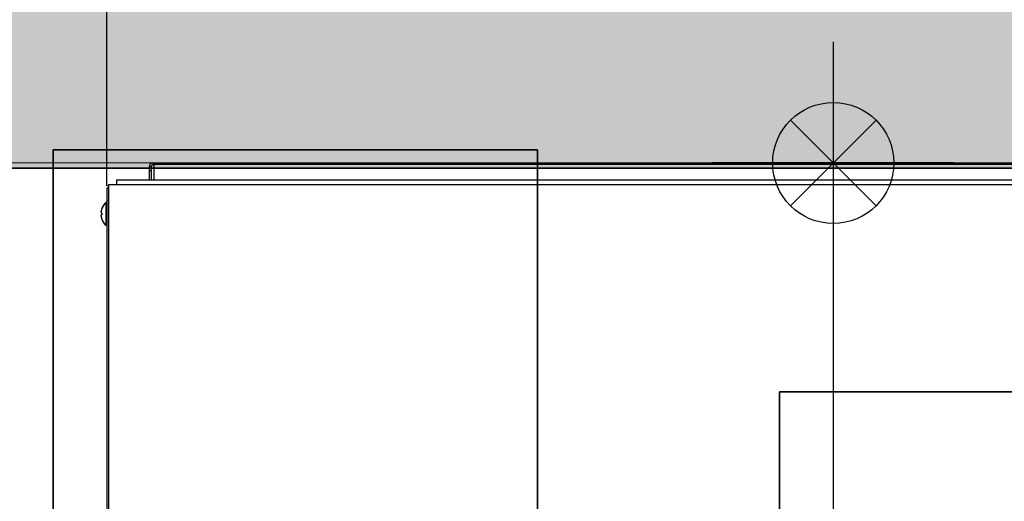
# Model space of a CAD drawing. Extents: x -459 to 541, y -543 to 550.
# Tile 400 of 577: x 47.35 to 55.49, y 384.22 to 388.2. Entities that reach past the tile are written whole.
import ezdxf
from ezdxf.lldxf.tags import DXFTag

# ---------------------------------------------------------------- set-up
doc = ezdxf.new("R2010")
doc.units = 0
doc.layers.get('0').update_dxf_attribs({"lineweight": 35})
doc.layers.get('DEFPOINTS').update_dxf_attribs({"lineweight": 25})
doc.layers.add('5_UG-BESTAND', color=7, linetype='Continuous', lineweight=25)
for name, color, linetype, lineweight, true_color in [('ARRANGE', 1, 'Continuous', 25, 0xff0000), ('Ausgeblendet', 3, 'Continuous', 35, 0x00ff00), ('BASIS', 6, 'Center', 25, 0xff00ff), ('DETAIL', 5, 'Continuous', 25, 0x0000ff), ('H_Vorlauf', 1, 'Continuous', 35, 0xff0000), ('OUTLINE', 3, 'Continuous', 25, 0x00ff00), ('SERVICESPACE', 2, 'PHANTOM', 18, 0xffff00), ('SIZE_mm', 30, 'Continuous', 25, 0xff7f00)]:
    doc.layers.add(name, color=color, linetype=linetype, lineweight=lineweight, true_color=true_color)
tags = doc.linetypes.add('Center', pattern=[1.5, 0.45, -0.5, 0.05, -0.5]).pattern_tags.tags
tags[10:11] = [DXFTag(74, 4), DXFTag(75, 0), DXFTag(340, '0'), DXFTag(46, 1.0), DXFTag(50, 0.0), DXFTag(44, 0.0), DXFTag(45, 0.0)]
tags[8:9] = [DXFTag(74, 4), DXFTag(75, 0), DXFTag(340, '0'), DXFTag(46, 1.0), DXFTag(50, 0.0), DXFTag(44, 0.0), DXFTag(45, 0.0)]
tags[6:7] = [DXFTag(74, 4), DXFTag(75, 0), DXFTag(340, '0'), DXFTag(46, 1.0), DXFTag(50, 0.0), DXFTag(44, 0.0), DXFTag(45, 0.0)]
tags[4:5] = [DXFTag(74, 4), DXFTag(75, 0), DXFTag(340, '0'), DXFTag(46, 1.0), DXFTag(50, 0.0), DXFTag(44, 0.0), DXFTag(45, 0.0)]
tags = doc.linetypes.add('PHANTOM', pattern=[2.5, 1.25, -0.25, 0.25, -0.25, 0.25, -0.25]).pattern_tags.tags
tags[14:15] = [DXFTag(74, 4), DXFTag(75, 0), DXFTag(340, '0'), DXFTag(46, 1.0), DXFTag(50, 0.0), DXFTag(44, 0.0), DXFTag(45, 0.0)]
tags[12:13] = [DXFTag(74, 4), DXFTag(75, 0), DXFTag(340, '0'), DXFTag(46, 1.0), DXFTag(50, 0.0), DXFTag(44, 0.0), DXFTag(45, 0.0)]
tags[10:11] = [DXFTag(74, 4), DXFTag(75, 0), DXFTag(340, '0'), DXFTag(46, 1.0), DXFTag(50, 0.0), DXFTag(44, 0.0), DXFTag(45, 0.0)]
tags[8:9] = [DXFTag(74, 4), DXFTag(75, 0), DXFTag(340, '0'), DXFTag(46, 1.0), DXFTag(50, 0.0), DXFTag(44, 0.0), DXFTag(45, 0.0)]
tags[6:7] = [DXFTag(74, 4), DXFTag(75, 0), DXFTag(340, '0'), DXFTag(46, 1.0), DXFTag(50, 0.0), DXFTag(44, 0.0), DXFTag(45, 0.0)]
tags[4:5] = [DXFTag(74, 4), DXFTag(75, 0), DXFTag(340, '0'), DXFTag(46, 1.0), DXFTag(50, 0.0), DXFTag(44, 0.0), DXFTag(45, 0.0)]

# ---------------------------------------------------------------- blocks, each defined once
blk = doc.blocks.new('Referenz-A07ALAR41N', base_point=(-170.8075, 0))
at = {"layer": '5_UG-BESTAND', "color": 0, "lineweight": 35}
blk.add_line((22.4885, 386.9769), (92.4468, 386.9769), dxfattribs=at)
at = {"layer": 'Ausgeblendet', "color": 0, "linetype": 'Continuous', "lineweight": 13, "ltscale": 0.13}
for points in [[(24.684, 386.9769), (24.684, 396.9546), (92.4468, 386.9769)], [(92.4468, 386.9769), (24.684, 396.9546), (92.4468, 396.9546)]]:
    blk.add_solid(points, dxfattribs=at)
blk = doc.blocks.new('Spline-A07ALARA1N', base_point=(48.025, 386.6102))
at = {"color": 0, "linetype": 'ByBlock', "lineweight": -2, "ltscale": 0.25}
for p, q in [((48.025, 386.6111), (48.0251, 386.6116)), ((48.025, 386.6106), (48.025, 386.6111)), ((48.025, 386.6102), (48.025, 386.6106)), ((48.0251, 386.6125), (48.0252, 386.613)), ((48.0251, 386.612), (48.0251, 386.6125)), ((48.0251, 386.6116), (48.0251, 386.612))]:
    blk.add_line(p, q, dxfattribs=at)
blk = doc.blocks.new('Kreis-A07ALARC1N', base_point=(48.0289, 386.5913))
at = {"color": 0, "linetype": 'ByBlock', "lineweight": -2, "ltscale": 0.25}
blk.add_ellipse((48.0398, 386.542), major_axis=(-0.0096, 0.0496), ratio=1, start_param=0, end_param=0.023579, dxfattribs=at)
blk = doc.blocks.new('Spline-A07ALARI1N', base_point=(48.025, 386.5808))
at = {"color": 0, "linetype": 'ByBlock', "lineweight": -2, "ltscale": 0.25}
for p, q in [((48.025, 386.5868), (48.0251, 386.5872)), ((48.025, 386.5863), (48.025, 386.5868)), ((48.025, 386.5859), (48.025, 386.5863)), ((48.025, 386.5854), (48.025, 386.5859)), ((48.0251, 386.5847), (48.025, 386.5854)), ((48.0251, 386.5872), (48.0252, 386.5876)), ((48.0251, 386.5839), (48.0251, 386.5847)), ((48.0251, 386.5831), (48.0251, 386.5839)), ((48.0252, 386.5823), (48.0251, 386.5831)), ((48.0252, 386.5876), (48.0253, 386.5881)), ((48.0253, 386.5816), (48.0252, 386.5823)), ((48.0253, 386.5808), (48.0253, 386.5816))]:
    blk.add_line(p, q, dxfattribs=at)
blk = doc.blocks.new('Kreis-A07ALARY1N', base_point=(48.0253, 386.6169))
at = {"color": 0, "linetype": 'ByBlock', "lineweight": -2, "ltscale": 0.25}
blk.add_ellipse((48.0896, 386.6096), major_axis=(-0.0641, 0.0091), ratio=1, start_param=0, end_param=0.028186, dxfattribs=at)
blk = doc.blocks.new('Kreis-A07ALAS41N', base_point=(48.0256, 386.6167))
at = {"color": 0, "linetype": 'ByBlock', "lineweight": -2, "ltscale": 0.25}
blk.add_ellipse((48.1539, 386.5984), major_axis=(-0.1271, 0.0259), ratio=1, start_param=0, end_param=0.060046, dxfattribs=at)
blk = doc.blocks.new('Spline-A07ALASA1N', base_point=(48.0252, 386.6129))
at = {"color": 0, "linetype": 'ByBlock', "lineweight": -2, "ltscale": 0.25}
for p, q in [((48.0252, 386.6136), (48.0253, 386.6142)), ((48.0252, 386.613), (48.0252, 386.6136)), ((48.0253, 386.6148), (48.0254, 386.6154)), ((48.0253, 386.6142), (48.0253, 386.6148)), ((48.0254, 386.6154), (48.0255, 386.616)), ((48.0255, 386.616), (48.0256, 386.6167))]:
    blk.add_line(p, q, dxfattribs=at)
blk = doc.blocks.new('Kreis-A07ALASS1N', base_point=(48.0283, 386.6324))
at = {"color": 0, "linetype": 'ByBlock', "lineweight": -2, "ltscale": 0.25}
blk.add_ellipse((48.1539, 386.6004), major_axis=(-0.1251, 0.034), ratio=1, start_param=0, end_param=0.016213, dxfattribs=at)
blk = doc.blocks.new('Kreis-A07ALAT01N', base_point=(48.027, 386.5667))
at = {"color": 0, "linetype": 'ByBlock', "lineweight": -2, "ltscale": 0.25}
blk.add_ellipse((48.1539, 386.5972), major_axis=(-0.1269, -0.0264), ratio=1, start_param=0, end_param=0.032019, dxfattribs=at)
blk = doc.blocks.new('Spline-A07ALAT41N', base_point=(48.0256, 386.6058))
at = {"color": 0, "linetype": 'ByBlock', "lineweight": -2, "ltscale": 0.25}
for p, q in [((48.0262, 386.607), (48.0256, 386.6073)), ((48.0268, 386.6068), (48.0262, 386.607)), ((48.0275, 386.6066), (48.0268, 386.6068)), ((48.0282, 386.6065), (48.0275, 386.6066)), ((48.0288, 386.6063), (48.0282, 386.6065)), ((48.0295, 386.6062), (48.0288, 386.6063)), ((48.0298, 386.6061), (48.0295, 386.6062)), ((48.0301, 386.606), (48.0298, 386.6061)), ((48.0305, 386.606), (48.0301, 386.606)), ((48.0308, 386.6059), (48.0305, 386.606)), ((48.0311, 386.6059), (48.0308, 386.6059)), ((48.0314, 386.6058), (48.0311, 386.6059))]:
    blk.add_line(p, q, dxfattribs=at)
blk = doc.blocks.new('Kreis-A07ALATM1N', base_point=(48.0283, 386.6304))
at = {"color": 0, "linetype": 'ByBlock', "lineweight": -2, "ltscale": 0.25}
blk.add_ellipse((48.1539, 386.5984), major_axis=(-0.1251, 0.034), ratio=1, start_param=0, end_param=0.016213, dxfattribs=at)
blk = doc.blocks.new('DWGOBJEKT-A07ALATO1N', base_point=(47.9738, 386.8099))
at = {"color": 0, "linetype": 'ByBlock', "lineweight": -2, "ltscale": 0.25}
blk.add_line((48.0739, 386.8299), (48.0739, 391.2207), dxfattribs=at)
at = {"layer": 'DEFPOINTS', "linetype": 'ByBlock', "lineweight": -2, "ltscale": 0.25}
blk.add_line((48.0739, 386.8099), (48.0739, 386.8099), dxfattribs=at)
blk = doc.blocks.new('Kreis-A07ALATU1N', base_point=(48.025, 386.6097))
at = {"color": 0, "linetype": 'ByBlock', "lineweight": -2, "ltscale": 0.25}
blk.add_ellipse((48.046, 386.6102), major_axis=(-0.021, 0), ratio=1, start_param=0, end_param=0.021646, dxfattribs=at)
blk = doc.blocks.new('Spline-A07ALAU61N', base_point=(48.0262, 386.5886))
at = {"color": 0, "linetype": 'ByBlock', "lineweight": -2, "ltscale": 0.25}
for p, q in [((48.0268, 386.5888), (48.0262, 386.5886)), ((48.0274, 386.589), (48.0268, 386.5888)), ((48.028, 386.5891), (48.0274, 386.589)), ((48.0286, 386.5893), (48.028, 386.5891)), ((48.0292, 386.5894), (48.0286, 386.5893)), ((48.0298, 386.5895), (48.0292, 386.5894)), ((48.0301, 386.5896), (48.0298, 386.5895)), ((48.0303, 386.5896), (48.0301, 386.5896)), ((48.0306, 386.5897), (48.0303, 386.5896)), ((48.0309, 386.5897), (48.0306, 386.5897)), ((48.0311, 386.5898), (48.0309, 386.5897)), ((48.0314, 386.5898), (48.0311, 386.5898))]:
    blk.add_line(p, q, dxfattribs=at)
blk = doc.blocks.new('Kreis-A07ALAUA1N', base_point=(48.0308, 386.641))
at = {"color": 0, "linetype": 'ByBlock', "lineweight": -2, "ltscale": 0.25}
blk.add_ellipse((48.1539, 386.6005), major_axis=(-0.1225, 0.0424), ratio=1, start_param=0, end_param=0.014682, dxfattribs=at)
blk = doc.blocks.new('Kreis-A07ALAUE1N', base_point=(48.0288, 386.6344))
at = {"color": 0, "linetype": 'ByBlock', "lineweight": -2, "ltscale": 0.25}
blk.add_ellipse((48.154, 386.6004), major_axis=(-0.124, 0.0382), ratio=1, start_param=0, end_param=0.033386, dxfattribs=at)
blk = doc.blocks.new('Kreis-A07ALAV81N', base_point=(48.0278, 386.6303))
at = {"color": 0, "linetype": 'ByBlock', "lineweight": -2, "ltscale": 0.25}
blk.add_ellipse((48.1539, 386.6004), major_axis=(-0.1256, 0.0319), ratio=1, start_param=0, end_param=0.016279, dxfattribs=at)
blk = doc.blocks.new('Kreis hochgezogen-A07ALAVU1N', base_point=(53.5737, 386.5191))
at = {"color": 0, "linetype": 'ByBlock', "lineweight": -2, "ltscale": 0.25}
blk.add_circle((54.0739, 387.0193), 0.5002, dxfattribs=at)
blk = doc.blocks.new('Kreis-A07ALAW61N', base_point=(48.0269, 386.6243))
at = {"color": 0, "linetype": 'ByBlock', "lineweight": -2, "ltscale": 0.25}
blk.add_ellipse((48.1537, 386.5985), major_axis=(-0.1264, 0.0275), ratio=1, start_param=0, end_param=0.013486, dxfattribs=at)
blk = doc.blocks.new('Kreis-A07ALAWA1N', base_point=(48.0311, 386.6408))
at = {"color": 0, "linetype": 'ByBlock', "lineweight": -2, "ltscale": 0.25}
blk.add_ellipse((48.1543, 386.5978), major_axis=(-0.0905, 0.094), ratio=1, start_param=0, end_param=0.468732, dxfattribs=at)
blk = doc.blocks.new('Kreis-A07ALAWK1N', base_point=(48.0256, 386.6187))
at = {"color": 0, "linetype": 'ByBlock', "lineweight": -2, "ltscale": 0.25}
blk.add_ellipse((48.1539, 386.6004), major_axis=(-0.1271, 0.0259), ratio=1, start_param=0, end_param=0.060046, dxfattribs=at)
blk = doc.blocks.new('Kreis-A07ALAX81N', base_point=(48.0301, 386.5916))
at = {"color": 0, "linetype": 'ByBlock', "lineweight": -2, "ltscale": 0.25}
blk.add_ellipse((48.043, 386.5256), major_axis=(-0.0117, 0.0662), ratio=1, start_param=0, end_param=0.017822, dxfattribs=at)
blk = doc.blocks.new('Kreis-A07ALAXM1N', base_point=(48.0253, 386.5789))
at = {"color": 0, "linetype": 'ByBlock', "lineweight": -2, "ltscale": 0.25}
blk.add_ellipse((48.0895, 386.588), major_axis=(-0.0642, -0.0072), ratio=1, start_param=0, end_param=0.028889, dxfattribs=at)
blk = doc.blocks.new('Kreis-A07ALAY81N', base_point=(48.0279, 386.5911))
at = {"color": 0, "linetype": 'ByBlock', "lineweight": -2, "ltscale": 0.25}
blk.add_ellipse((48.0367, 386.5559), major_axis=(-0.0077, 0.0354), ratio=1, start_param=0, end_param=0.029458, dxfattribs=at)
blk = doc.blocks.new('Kreis-A07ALAYK1N', base_point=(48.0288, 386.6324))
at = {"color": 0, "linetype": 'ByBlock', "lineweight": -2, "ltscale": 0.25}
blk.add_ellipse((48.154, 386.5984), major_axis=(-0.1226, 0.0424), ratio=1, start_param=0, end_param=0.067949, dxfattribs=at)
blk = doc.blocks.new('Kreis-A07ALAYO1N', base_point=(48.422, 386.9872))
at = {"color": 0, "linetype": 'ByBlock', "lineweight": -2, "ltscale": 0.25}
blk.add_ellipse((48.454, 386.9873), major_axis=(0, 0.032), ratio=1, start_param=0, end_param=1.570796, dxfattribs=at)
blk = doc.blocks.new('Kreis-A07ALAYS1N', base_point=(48.0278, 386.6283))
at = {"color": 0, "linetype": 'ByBlock', "lineweight": -2, "ltscale": 0.25}
blk.add_ellipse((48.1539, 386.5984), major_axis=(-0.1256, 0.0319), ratio=1, start_param=0, end_param=0.016279, dxfattribs=at)
blk = doc.blocks.new('Kreis-A07ALAZ21N', base_point=(48.0273, 386.626))
at = {"color": 0, "linetype": 'ByBlock', "lineweight": -2, "ltscale": 0.25}
blk.add_ellipse((48.1538, 386.5985), major_axis=(-0.126, 0.0298), ratio=1, start_param=0, end_param=0.018082, dxfattribs=at)
blk = doc.blocks.new('Kreis-A07ALAZS1N', base_point=(48.438, 386.9872))
at = {"color": 0, "linetype": 'ByBlock', "lineweight": -2, "ltscale": 0.25}
blk.add_ellipse((48.454, 386.9873), major_axis=(0, 0.016), ratio=1, start_param=0, end_param=1.570796, dxfattribs=at)
blk = doc.blocks.new('Kreis-A07ALAZY1N', base_point=(48.0256, 386.5749))
at = {"color": 0, "linetype": 'ByBlock', "lineweight": -2, "ltscale": 0.25}
blk.add_ellipse((48.1539, 386.5972), major_axis=(-0.1283, -0.0182), ratio=1, start_param=0, end_param=0.032034, dxfattribs=at)
blk = doc.blocks.new('Spline-A07ALB001N', base_point=(48.0253, 386.6073))
at = {"color": 0, "linetype": 'ByBlock', "lineweight": -2, "ltscale": 0.25}
for p, q in [((48.0254, 386.6075), (48.0253, 386.6076)), ((48.0254, 386.6074), (48.0254, 386.6075)), ((48.0254, 386.6075), (48.0254, 386.6075)), ((48.0254, 386.6075), (48.0254, 386.6075)), ((48.0255, 386.6074), (48.0254, 386.6074)), ((48.0254, 386.6074), (48.0254, 386.6074)), ((48.0254, 386.6074), (48.0254, 386.6074)), ((48.0255, 386.6073), (48.0255, 386.6074)), ((48.0256, 386.6073), (48.0255, 386.6073)), ((48.0255, 386.6073), (48.0255, 386.6073)), ((48.0255, 386.6073), (48.0255, 386.6073)), ((48.0255, 386.6073), (48.0255, 386.6073))]:
    blk.add_line(p, q, dxfattribs=at)
blk = doc.blocks.new('Kreis-A07ALB021N', base_point=(48.422, 386.9872))
at = {"color": 0, "linetype": 'ByBlock', "lineweight": -2, "ltscale": 0.25}
blk.add_ellipse((48.454, 386.9873), major_axis=(0, 0.032), ratio=1, start_param=0, end_param=1.570796, dxfattribs=at)
blk = doc.blocks.new('Kreis-A07ALB0I1N', base_point=(48.0251, 386.6086))
at = {"color": 0, "linetype": 'ByBlock', "lineweight": -2, "ltscale": 0.25}
blk.add_ellipse((48.0354, 386.6097), major_axis=(-0.0104, -0.0007), ratio=1, start_param=0, end_param=0.038075, dxfattribs=at)
blk = doc.blocks.new('Kreis-A07ALB0U1N', base_point=(48.0311, 386.6428))
at = {"color": 0, "linetype": 'ByBlock', "lineweight": -2, "ltscale": 0.25}
blk.add_ellipse((48.1543, 386.5998), major_axis=(-0.0905, 0.094), ratio=1, start_param=0, end_param=0.468732, dxfattribs=at)
blk = doc.blocks.new('Kreis-A07ALB1E1N', base_point=(48.0311, 386.5038))
at = {"color": 0, "linetype": 'ByBlock', "lineweight": -2, "ltscale": 0.25}
blk.add_ellipse((48.1543, 386.5978), major_axis=(-0.1232, -0.043), ratio=1, start_param=0, end_param=0.468732, dxfattribs=at)
blk = doc.blocks.new('Spline-A07ALB201N', base_point=(48.0262, 386.5906))
at = {"color": 0, "linetype": 'ByBlock', "lineweight": -2, "ltscale": 0.25}
for p, q in [((48.0265, 386.5907), (48.0262, 386.5906)), ((48.0268, 386.5908), (48.0265, 386.5907)), ((48.0271, 386.5909), (48.0268, 386.5908)), ((48.0273, 386.5909), (48.0271, 386.5909)), ((48.0276, 386.591), (48.0273, 386.5909)), ((48.0279, 386.5911), (48.0276, 386.591))]:
    blk.add_line(p, q, dxfattribs=at)
blk = doc.blocks.new('Kreis-A07ALB2W1N', base_point=(48.03, 386.6385))
at = {"color": 0, "linetype": 'ByBlock', "lineweight": -2, "ltscale": 0.25}
blk.add_ellipse((48.154, 386.6004), major_axis=(-0.1232, 0.0406), ratio=1, start_param=0, end_param=0.019898, dxfattribs=at)
blk = doc.blocks.new('Kreis-A07ALB301N', base_point=(48.0301, 386.5548))
at = {"color": 0, "linetype": 'ByBlock', "lineweight": -2, "ltscale": 0.25}
blk.add_ellipse((48.1539, 386.5972), major_axis=(-0.1238, -0.0384), ratio=1, start_param=0, end_param=0.032025, dxfattribs=at)
blk = doc.blocks.new('Kreis-A07ALB3C1N', base_point=(48.0289, 386.5587))
at = {"color": 0, "linetype": 'ByBlock', "lineweight": -2, "ltscale": 0.25}
blk.add_ellipse((48.154, 386.5972), major_axis=(-0.125, -0.0345), ratio=1, start_param=0, end_param=0.031989, dxfattribs=at)
blk = doc.blocks.new('Spline-A07ALB3Q1N', base_point=(48.025, 386.5863))
at = {"color": 0, "linetype": 'ByBlock', "lineweight": -2, "ltscale": 0.25}
for p, q in [((48.025, 386.5879), (48.0251, 386.5883)), ((48.025, 386.5875), (48.025, 386.5879)), ((48.025, 386.5871), (48.025, 386.5875)), ((48.025, 386.5867), (48.025, 386.5871)), ((48.0251, 386.5863), (48.025, 386.5867)), ((48.0251, 386.5894), (48.0252, 386.5896)), ((48.0251, 386.5892), (48.0251, 386.5894)), ((48.0251, 386.5889), (48.0251, 386.5892)), ((48.0251, 386.5887), (48.0251, 386.5889)), ((48.0251, 386.5883), (48.0251, 386.5887)), ((48.0252, 386.5896), (48.0253, 386.5899)), ((48.0253, 386.5899), (48.0253, 386.5901))]:
    blk.add_line(p, q, dxfattribs=at)
blk = doc.blocks.new('Kreis-A07ALB3W1N', base_point=(48.0262, 386.5708))
at = {"color": 0, "linetype": 'ByBlock', "lineweight": -2, "ltscale": 0.25}
blk.add_ellipse((48.1539, 386.5972), major_axis=(-0.1277, -0.0223), ratio=1, start_param=0, end_param=0.031994, dxfattribs=at)
blk = doc.blocks.new('Kreis-A07ALB4M1N', base_point=(48.0279, 386.5627))
at = {"color": 0, "linetype": 'ByBlock', "lineweight": -2, "ltscale": 0.25}
blk.add_ellipse((48.1539, 386.5972), major_axis=(-0.126, -0.0304), ratio=1, start_param=0, end_param=0.032017, dxfattribs=at)
blk = doc.blocks.new('Kreis-A07ALB5K1N', base_point=(48.0269, 386.6263))
at = {"color": 0, "linetype": 'ByBlock', "lineweight": -2, "ltscale": 0.25}
blk.add_ellipse((48.1537, 386.6005), major_axis=(-0.1264, 0.0275), ratio=1, start_param=0, end_param=0.013486, dxfattribs=at)
blk = doc.blocks.new('Kreis-A07ALB5M1N', base_point=(48.0273, 386.628))
at = {"color": 0, "linetype": 'ByBlock', "lineweight": -2, "ltscale": 0.25}
blk.add_ellipse((48.1538, 386.6005), major_axis=(-0.126, 0.0298), ratio=1, start_param=0, end_param=0.018082, dxfattribs=at)
blk = doc.blocks.new('Spline-A07ALB5S1N', base_point=(48.0253, 386.5881))
at = {"color": 0, "linetype": 'ByBlock', "lineweight": -2, "ltscale": 0.25}
for p, q in [((48.0253, 386.5881), (48.0253, 386.5881)), ((48.0253, 386.5881), (48.0254, 386.5881)), ((48.0254, 386.5882), (48.0255, 386.5883)), ((48.0254, 386.5881), (48.0254, 386.5882)), ((48.0254, 386.5882), (48.0254, 386.5882)), ((48.0254, 386.5882), (48.0254, 386.5882)), ((48.0254, 386.5882), (48.0254, 386.5882)), ((48.0255, 386.5883), (48.0255, 386.5883)), ((48.0255, 386.5883), (48.0255, 386.5883)), ((48.0255, 386.5883), (48.0255, 386.5883)), ((48.0255, 386.5883), (48.0255, 386.5883)), ((48.0255, 386.5883), (48.0256, 386.5883))]:
    blk.add_line(p, q, dxfattribs=at)
blk = doc.blocks.new('Spline-A07ALB5Y1N', base_point=(48.0253, 386.5901))
at = {"color": 0, "linetype": 'ByBlock', "lineweight": -2, "ltscale": 0.25}
for p, q in [((48.0253, 386.5901), (48.0254, 386.5901)), ((48.0254, 386.5902), (48.0254, 386.5903)), ((48.0254, 386.5903), (48.0255, 386.5903)), ((48.0254, 386.5901), (48.0254, 386.5902)), ((48.0254, 386.5902), (48.0254, 386.5902)), ((48.0254, 386.5902), (48.0254, 386.5902)), ((48.0254, 386.5901), (48.0254, 386.5901)), ((48.0255, 386.5903), (48.0255, 386.5903)), ((48.0255, 386.5903), (48.0255, 386.5903)), ((48.0255, 386.5903), (48.0255, 386.5903)), ((48.0255, 386.5903), (48.0255, 386.5903)), ((48.0255, 386.5903), (48.0256, 386.5903))]:
    blk.add_line(p, q, dxfattribs=at)
blk = doc.blocks.new('Kreis-A07ALB6C1N', base_point=(48.0311, 386.5898))
at = {"color": 0, "linetype": 'ByBlock', "lineweight": -2, "ltscale": 0.25}
blk.add_ellipse((48.1543, 386.5978), major_axis=(-0.1229, 0.008), ratio=1, start_param=0, end_param=0.130005, dxfattribs=at)
blk = doc.blocks.new('Heizkessel-A07ALBLY1N', base_point=(47.63, 379.1273))
at = {"color": 0, "linetype": 'ByBlock', "lineweight": -2, "ltscale": 0.35}
for p, q in [((47.63, 387.1273), (51.63, 387.1273)), ((47.63, 379.1273), (47.63, 387.1273)), ((51.63, 379.1273), (51.63, 387.1273)), ((53.63, 385.1273), (57.63, 385.1273)), ((53.63, 381.1273), (53.63, 385.1273)), ((53.63, 385.1273), (55.63, 385.1273))]:
    blk.add_line(p, q, dxfattribs=at)

msp = doc.modelspace()

# ---------------------------------------------------------------- linework, layer by layer
at = {"layer": 'ARRANGE', "ltscale": 0.25}
for p, q in [((53.7202, 386.6656), (54.4275, 387.3729)), ((54.4275, 387.3729), (53.7202, 386.6656)), ((53.7202, 387.3729), (54.4275, 386.6656)), ((54.4275, 386.6656), (53.7202, 387.3729)), ((53.7202, 387.3729), (53.7202, 387.3729)), ((54.4275, 387.3729), (54.4275, 387.3729)), ((53.7202, 386.6656), (53.7202, 386.6656)), ((54.4275, 386.6656), (54.4275, 386.6656))]:
    msp.add_line(p, q, dxfattribs=at)
at = {"layer": 'BASIS', "ltscale": 0.25}
for p, q in [((54.0739, 388.0196), (54.0739, 379.0166)), ((55.0742, 387.0193), (53.0735, 387.0193))]:
    msp.add_line(p, q, dxfattribs=at)
at = {"layer": 'DETAIL', "ltscale": 0.25}
for p, q in [((48.422, 386.9873), (48.422, 386.8799)), ((48.422, 386.9873), (48.438, 386.9873)), ((48.438, 386.9552), (48.422, 386.9552)), ((48.438, 386.9873), (48.438, 386.8799)), ((48.454, 387.0193), (48.454, 387.0033)), ((48.454, 387.0193), (59.4937, 387.0193)), ((48.454, 387.0033), (48.462, 387.0033)), ((48.462, 387.0193), (48.462, 386.8799)), ((48.462, 387.0099), (59.4857, 387.0099)), ((48.1559, 386.8399), (48.1559, 386.8799)), ((48.1559, 386.8799), (60.0599, 386.8799)), ((48.0739, 386.8099), (48.0739, 380.1957)), ((48.0859, 386.8099), (48.0739, 386.8099)), ((60.0599, 386.8399), (48.0859, 386.8399)), ((48.0859, 386.8399), (48.0859, 380.6078)), ((48.0859, 386.7098), (48.0739, 386.7098)), ((48.0314, 386.6428), (48.0311, 386.6428)), ((48.0314, 386.6408), (48.0311, 386.6408)), ((48.0739, 386.6938), (48.0639, 386.6938)), ((48.0639, 386.6938), (48.0639, 386.5038)), ((48.0739, 386.6918), (48.0639, 386.6918)), ((48.0251, 386.609), (48.025, 386.6097)), ((48.0252, 386.6081), (48.0251, 386.6086)), ((48.0253, 386.6077), (48.0252, 386.6081)), ((48.0253, 386.6076), (48.0253, 386.6077)), ((48.0262, 386.5906), (48.0256, 386.5903)), ((48.0262, 386.5886), (48.0256, 386.5883)), ((48.0314, 386.5548), (48.0311, 386.5548)), ((48.0739, 386.5038), (48.0639, 386.5038))]:
    msp.add_line(p, q, dxfattribs=at)
at = {"layer": 'OUTLINE', "ltscale": 0.25}
for p, q in [((48.422, 386.9873), (48.422, 386.8799)), ((48.454, 387.0193), (59.4937, 387.0193)), ((48.1559, 386.8799), (48.422, 386.8799)), ((48.1559, 386.8399), (48.1559, 386.8799)), ((48.0739, 386.8099), (48.0739, 380.1957)), ((48.0859, 386.8099), (48.0739, 386.8099)), ((48.1559, 386.8399), (48.0859, 386.8399)), ((48.0859, 386.8399), (48.0859, 386.8099)), ((48.0859, 386.8099), (48.0859, 386.8399)), ((48.0859, 386.8399), (48.0859, 386.8399)), ((48.0859, 386.8099), (48.0859, 386.8099))]:
    msp.add_line(p, q, dxfattribs=at)
at = {"layer": 'SERVICESPACE', "ltscale": 0.18}
msp.add_line((45.0709, 387.0193), (63.0769, 387.0193), dxfattribs=at)

# ---------------------------------------------------------------- block references
at = {"color": 251, "lineweight": 25, "ltscale": 0.25, "true_color": 0x585858}
msp.add_blockref('Referenz-A07ALAR41N', (-170.8075, 0), dxfattribs=at)
at = {"layer": 'ARRANGE', "ltscale": 0.25}
msp.add_blockref('Kreis hochgezogen-A07ALAVU1N', (53.5737, 386.5191), dxfattribs=at)
at = {"layer": 'DETAIL', "ltscale": 0.25}
for name, p in [('Kreis-A07ALB021N', (48.422, 386.9872)), ('Kreis-A07ALAZS1N', (48.438, 386.9872)), ('Kreis-A07ALARY1N', (48.0253, 386.6169)), ('Kreis-A07ALAWK1N', (48.0256, 386.6187)), ('Kreis-A07ALAS41N', (48.0256, 386.6167)), ('Kreis-A07ALB5K1N', (48.0269, 386.6263)), ('Kreis-A07ALAW61N', (48.0269, 386.6243)), ('Kreis-A07ALB5M1N', (48.0273, 386.628)), ('Kreis-A07ALAZ21N', (48.0273, 386.626)), ('Kreis-A07ALAV81N', (48.0278, 386.6303)), ('Kreis-A07ALAYS1N', (48.0278, 386.6283)), ('Kreis-A07ALASS1N', (48.0283, 386.6324)), ('Kreis-A07ALATM1N', (48.0283, 386.6304)), ('Kreis-A07ALAYK1N', (48.0288, 386.6324)), ('Kreis-A07ALAUE1N', (48.0288, 386.6344)), ('Kreis-A07ALB2W1N', (48.03, 386.6385)), ('Kreis-A07ALAUA1N', (48.0308, 386.641)), ('Kreis-A07ALB0U1N', (48.0311, 386.6428)), ('Kreis-A07ALAWA1N', (48.0311, 386.6408)), ('Spline-A07ALARA1N', (48.025, 386.6102)), ('Kreis-A07ALATU1N', (48.025, 386.6097)), ('Spline-A07ALB3Q1N', (48.025, 386.5863)), ('Spline-A07ALARI1N', (48.025, 386.5808)), ('Kreis-A07ALB0I1N', (48.0251, 386.6086)), ('Spline-A07ALASA1N', (48.0252, 386.6129)), ('Spline-A07ALB001N', (48.0253, 386.6073)), ('Spline-A07ALB5Y1N', (48.0253, 386.5901)), ('Spline-A07ALB5S1N', (48.0253, 386.5881)), ('Kreis-A07ALAXM1N', (48.0253, 386.5789)), ('Spline-A07ALAT41N', (48.0256, 386.6058)), ('Kreis-A07ALAZY1N', (48.0256, 386.5749)), ('Spline-A07ALB201N', (48.0262, 386.5906)), ('Spline-A07ALAU61N', (48.0262, 386.5886)), ('Kreis-A07ALB3W1N', (48.0262, 386.5708)), ('Kreis-A07ALAT01N', (48.027, 386.5667)), ('Kreis-A07ALAY81N', (48.0279, 386.5911)), ('Kreis-A07ALB4M1N', (48.0279, 386.5627)), ('Kreis-A07ALARC1N', (48.0289, 386.5913)), ('Kreis-A07ALB3C1N', (48.0289, 386.5587)), ('Kreis-A07ALAX81N', (48.0301, 386.5916)), ('Kreis-A07ALB301N', (48.0301, 386.5548)), ('Kreis-A07ALB6C1N', (48.0311, 386.5898)), ('Kreis-A07ALB1E1N', (48.0311, 386.5038))]:
    msp.add_blockref(name, p, dxfattribs=at)
at = {"layer": 'H_Vorlauf', "ltscale": 0.35}
msp.add_blockref('Heizkessel-A07ALBLY1N', (47.63, 379.1273), dxfattribs=at)
at = {"layer": 'OUTLINE', "ltscale": 0.25}
msp.add_blockref('Kreis-A07ALAYO1N', (48.422, 386.9872), dxfattribs=at)
at = {"layer": 'SIZE_mm', "ltscale": 0.25}
msp.add_blockref('DWGOBJEKT-A07ALATO1N', (47.9738, 386.8099), dxfattribs=at)

doc.saveas('drawing.dxf')
